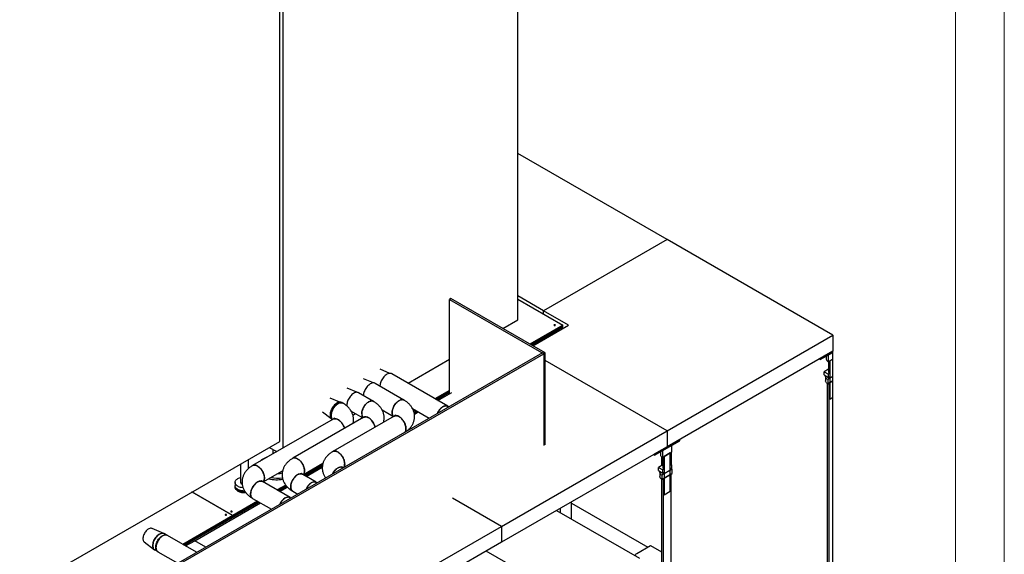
# Model space of a CAD drawing. Header units: millimetres. Extents: x 0 to 841, y 0 to 594.
# Tile 262 of 263: x 740 to 841, y 402 to 456. Entities that reach past the tile are written whole.
import ezdxf

# ---------------------------------------------------------------- set-up
doc = ezdxf.new("R2010")
doc.units = ezdxf.units.MM
doc.layers.add('TRAIT-FORT', color=4, linetype='Continuous', lineweight=25)

msp = doc.modelspace()

# ---------------------------------------------------------------- linework, layer by layer
at = {"color": 7, "linetype": 'Continuous', "lineweight": 18}
for p, q in [((841, 594), (841, 0)), ((836, 589), (836, 5))]:
    msp.add_line(p, q, dxfattribs=at)
at = {"layer": 'TRAIT-FORT', "color": 4, "linetype": 'Continuous', "lineweight": 25}
for p, q in [((791.2, 425.596), (791.2, 497.451)), ((766.806, 413.147), (766.806, 483.369)), ((767.158, 412.465), (767.158, 483.573)), ((806.473, 433.825), (791.2, 442.642)), ((806.473, 433.825), (793.83, 426.526)), ((823.444, 424.028), (806.473, 433.825)), ((784.341, 427.777), (784.2, 427.695)), ((784.2, 418.028), (784.2, 427.695)), ((784.2, 427.695), (793.844, 422.128)), ((793.986, 422.209), (784.341, 427.777)), ((793.83, 426.526), (791.2, 428.045)), ((791.2, 427.718), (795.81, 425.056)), ((796.376, 425.056), (793.83, 426.526)), ((793.83, 426.199), (793.83, 426.526)), ((789.66, 424.707), (791.2, 425.596)), ((795.81, 425.056), (792.432, 423.106)), ((792.474, 423.082), (795.81, 425.007)), ((792.588, 423.017), (795.81, 424.877)), ((792.715, 422.943), (796.376, 425.056)), ((795.81, 425.007), (795.81, 425.056)), ((795.81, 424.877), (795.81, 425.007)), ((794.113, 423.897), (794.113, 423.75)), ((794.834, 424.313), (794.961, 424.24)), ((806.473, 414.231), (823.444, 424.028)), ((823.444, 424.028), (823.444, 422.395)), ((793.703, 422.209), (745.787, 394.548)), ((745.928, 394.466), (793.844, 422.128)), ((779.948, 419.1), (784.2, 421.555)), ((793.844, 422.128), (793.703, 422.209)), ((793.986, 422.209), (793.844, 422.128)), ((793.844, 422.128), (793.844, 412.721)), ((793.844, 422.128), (793.844, 412.721)), ((793.986, 412.803), (793.986, 422.209)), ((806.473, 414.231), (793.986, 421.44)), ((823.444, 422.395), (806.473, 412.598)), ((822.153, 421.519), (822.039, 421.584)), ((822.153, 421.649), (823.444, 422.395)), ((822.153, 421.519), (823.444, 422.264)), ((822.153, 421.649), (822.153, 421.519)), ((822.764, 421.872), (822.764, 421.578)), ((823.444, 422.395), (822.963, 422.117)), ((822.963, 422.117), (822.963, 421.301)), ((822.963, 421.301), (823.444, 421.578)), ((823.444, 421.578), (823.133, 421.399)), ((823.133, 421.399), (823.133, 417.479)), ((823.444, 421.578), (823.444, 422.395)), ((823.444, 422.264), (823.444, 422.395)), ((823.444, 417.659), (823.444, 421.578)), ((778.094, 420.115), (777.094, 420.534)), ((822.998, 420.532), (822.553, 420.275)), ((822.998, 420.532), (823.004, 420.529)), ((823.004, 421.324), (823.004, 420.275)), ((776.397, 419.135), (775.397, 419.554)), ((784.011, 416.736), (778.285, 420.068)), ((822.553, 420.275), (822.998, 420.017)), ((822.553, 419.948), (822.553, 420.275)), ((822.553, 419.948), (822.998, 419.691)), ((822.704, 419.785), (822.704, 419.344)), ((823.444, 419.785), (822.92, 419.483)), ((822.92, 419.483), (822.92, 419.042)), ((823.133, 420.095), (822.998, 420.017)), ((822.998, 419.691), (822.998, 420.017)), ((823.133, 419.768), (822.998, 419.691)), ((823.133, 420.095), (823.133, 419.768)), ((823.444, 419.344), (823.444, 419.785)), ((774.696, 418.169), (773.7, 418.586)), ((779.535, 417.372), (776.588, 419.088)), ((822.864, 419.078), (822.864, 391.693)), ((822.92, 419.042), (823.444, 419.344)), ((823.444, 419.344), (823.034, 419.107)), ((823.034, 419.107), (823.034, 391.296)), ((823.444, 391.532), (823.444, 419.344)), ((772.982, 417.167), (771.986, 417.585)), ((776.416, 417.24), (774.888, 418.122)), ((784.2, 418.354), (782.709, 417.493)), ((782.751, 417.469), (784.2, 418.305)), ((782.864, 417.403), (784.2, 418.175)), ((782.99, 417.329), (784.426, 418.158)), ((823.133, 417.479), (823.444, 417.659)), ((773.284, 417.057), (773.174, 417.121)), ((773.681, 416.848), (773.685, 416.765)), ((777.298, 416.36), (778.453, 415.688)), ((780.397, 416.525), (782.119, 415.522)), ((772.284, 415.424), (764.039, 410.664)), ((775.416, 415.608), (768.142, 411.408)), ((771.178, 416.185), (772.037, 415.532)), ((772.174, 415.389), (772.198, 415.375)), ((778.532, 415.734), (772.255, 412.11)), ((774.123, 416.255), (775.33, 415.558)), ((774.302, 415.841), (774.571, 415.996)), ((780.713, 416.341), (780.526, 416.233)), ((780.538, 416.191), (780.755, 416.316)), ((780.57, 416.079), (780.868, 416.251)), ((780.597, 415.947), (780.994, 416.177)), ((789.503, 404.434), (806.473, 414.231)), ((805.182, 411.852), (807.764, 413.343)), ((806.473, 414.231), (806.473, 412.598)), ((807.764, 413.213), (807.764, 413.343)), ((740.188, 397.78), (766.806, 413.147)), ((765.744, 412.533), (766.51, 412.091)), ((806.473, 412.598), (789.503, 402.801)), ((805.182, 411.722), (807.764, 413.213)), ((806.954, 412.875), (805.992, 412.32)), ((806.954, 412.059), (806.954, 412.875)), ((766.122, 412.315), (766.122, 411.867)), ((805.182, 411.722), (805.069, 411.787)), ((805.182, 411.852), (805.182, 411.722)), ((805.793, 412.075), (805.793, 411.781)), ((805.893, 411.576), (805.893, 410.657)), ((805.992, 412.32), (805.992, 411.504)), ((805.992, 411.504), (806.954, 412.059)), ((806.033, 411.527), (806.033, 410.478)), ((806.784, 411.961), (806.162, 411.602)), ((806.162, 411.602), (806.162, 407.682)), ((806.784, 408.042), (806.784, 411.961)), ((806.883, 412.018), (806.883, 410.755)), ((762.798, 410.833), (762.798, 408.941)), ((763.598, 410.345), (763.598, 411.295)), ((769.228, 409.726), (771.233, 410.884)), ((771.227, 410.865), (769.241, 409.718)), ((769.283, 409.694), (771.215, 410.809)), ((769.396, 409.629), (771.187, 410.662)), ((769.524, 409.555), (771.172, 410.507)), ((773.282, 410.421), (773.238, 410.447)), ((806.033, 410.738), (805.582, 410.478)), ((805.582, 410.478), (806.028, 410.221)), ((805.582, 410.151), (805.582, 410.478)), ((806.919, 410.735), (806.784, 410.812)), ((806.919, 410.735), (806.784, 410.657)), ((806.784, 410.331), (806.784, 410.657)), ((806.919, 410.408), (806.784, 410.331)), ((806.883, 410.388), (806.883, 410.343)), ((806.919, 410.735), (806.919, 410.408)), ((765.125, 408.982), (767.106, 410.126)), ((770.556, 408.959), (769.142, 409.776)), ((805.582, 410.151), (806.028, 409.894)), ((805.733, 409.988), (805.733, 409.547)), ((806.996, 410.29), (805.95, 409.686)), ((805.95, 409.245), (806.996, 409.849)), ((805.95, 409.686), (805.95, 409.245)), ((806.162, 410.298), (806.028, 410.221)), ((806.028, 409.894), (806.028, 410.221)), ((806.162, 409.971), (806.028, 409.894)), ((806.883, 409.784), (806.063, 409.31)), ((806.063, 409.31), (806.063, 381.499)), ((806.162, 410.298), (806.162, 409.971)), ((806.883, 381.972), (806.883, 409.784)), ((806.996, 409.849), (806.996, 410.29)), ((762.233, 408.941), (762.233, 408.614)), ((767.867, 407.399), (765.039, 409.032)), ((767.422, 408.668), (766.545, 408.162)), ((766.587, 408.138), (767.447, 408.634)), ((766.7, 408.072), (767.521, 408.546)), ((766.828, 407.999), (767.61, 408.45)), ((770.617, 408.882), (770.539, 408.929)), ((805.893, 409.282), (805.893, 381.896)), ((762.011, 405.544), (757.824, 407.961)), ((757.824, 407.961), (762.01, 405.544)), ((764.039, 407.3), (765.957, 406.192)), ((767.921, 407.326), (767.85, 407.369)), ((768.142, 408.044), (768.653, 407.748)), ((789.503, 404.434), (784.496, 407.324)), ((806.162, 407.682), (806.784, 408.042)), ((764.587, 406.983), (756.937, 402.566)), ((757.05, 402.501), (764.7, 406.918)), ((758.107, 402.964), (764.828, 406.844)), ((764.545, 407.007), (762.011, 405.544)), ((762.011, 405.496), (764.587, 406.983)), ((796.673, 405.192), (796.673, 406.94)), ((796.673, 406.821), (804.493, 402.306)), ((762.01, 405.544), (756.894, 402.591)), ((756.937, 402.566), (762.01, 405.495)), ((762.01, 405.495), (762.01, 405.544)), ((762.011, 405.496), (762.01, 405.496)), ((762.011, 405.544), (762.011, 405.496)), ((795.159, 406.066), (803.645, 401.167)), ((795.513, 406.271), (795.513, 405.862)), ((772.532, 394.637), (789.503, 404.434)), ((789.503, 404.434), (789.503, 402.801)), ((754.947, 403.712), (753.739, 404.218)), ((755.284, 403.521), (754.984, 403.694)), ((758.307, 401.776), (755.309, 403.506)), ((752.941, 402.836), (753.984, 402.043)), ((757.177, 402.428), (758.107, 402.964)), ((759.237, 402.312), (758.107, 402.964)), ((789.503, 402.801), (772.532, 393.004)), ((803.362, 401.653), (804.776, 402.469)), ((804.776, 402.469), (805.893, 401.825)), ((754.018, 402.02), (754.318, 401.847)), ((754.343, 401.833), (756.375, 400.66)), ((790.21, 400.597), (787.947, 401.903))]:
    msp.add_line(p, q, dxfattribs=at)
at = {"layer": 'TRAIT-FORT', "color": 4, "linetype": 'Continuous', "lineweight": 25, "flags": 128}
for points in [[(794.911, 425.027), (794.934, 425.018), (794.961, 425.015), (794.989, 425.018), (795.012, 425.027), (795.028, 425.041), (795.033, 425.056), (795.028, 425.072), (795.012, 425.086), (794.989, 425.095), (794.961, 425.098), (794.934, 425.095), (794.911, 425.086), (794.895, 425.072), (794.889, 425.056), (794.895, 425.041), (794.911, 425.027)], [(777.785, 420.019), (777.701, 419.965), (777.619, 419.9), (777.539, 419.825), (777.462, 419.742), (777.39, 419.652), (777.323, 419.554), (777.262, 419.453), (777.209, 419.347), (777.164, 419.24), (777.128, 419.132), (777.101, 419.025), (777.083, 418.92), (777.075, 418.82), (777.075, 418.805)], [(778.285, 420.068), (778.246, 420.087), (778.18, 420.108), (778.108, 420.115), (778.031, 420.11), (777.951, 420.092), (777.869, 420.061), (777.785, 420.019)], [(822.92, 419.483), (822.851, 419.529), (822.794, 419.58), (822.75, 419.635), (822.721, 419.694), (822.706, 419.754), (822.706, 419.815), (822.714, 419.855)], [(776.088, 419.039), (776.005, 418.985), (775.922, 418.92), (775.842, 418.846), (775.765, 418.762), (775.693, 418.672), (775.626, 418.575), (775.565, 418.473), (775.512, 418.367), (775.467, 418.26), (775.431, 418.152), (775.404, 418.045), (775.386, 417.941), (775.378, 417.84), (775.378, 417.839)], [(776.588, 419.088), (776.549, 419.108), (776.483, 419.128), (776.411, 419.135), (776.334, 419.13), (776.254, 419.112), (776.172, 419.081), (776.088, 419.039)], [(822.92, 419.042), (822.851, 419.088), (822.794, 419.139), (822.75, 419.194), (822.721, 419.253), (822.706, 419.313), (822.704, 419.344)], [(774.888, 418.122), (774.834, 418.148), (774.766, 418.165), (774.692, 418.169), (774.615, 418.161), (774.534, 418.139), (774.451, 418.106), (774.367, 418.06), (774.284, 418.004), (774.202, 417.936), (774.122, 417.86), (774.047, 417.774), (773.976, 417.682), (773.911, 417.583), (773.852, 417.48), (773.802, 417.374), (773.759, 417.266), (773.725, 417.158), (773.701, 417.051), (773.686, 416.947), (773.681, 416.848)], [(779.035, 417.322), (779.119, 417.365), (779.201, 417.396), (779.281, 417.414), (779.358, 417.419), (779.43, 417.412), (779.496, 417.391), (779.535, 417.372)], [(772.674, 417.071), (772.59, 417.017), (772.508, 416.952), (772.427, 416.878), (772.351, 416.795), (772.279, 416.704), (772.212, 416.607), (772.152, 416.505), (772.099, 416.399), (772.054, 416.291), (772.018, 416.183), (771.992, 416.076), (771.974, 415.972), (771.967, 415.871), (771.969, 415.776), (771.982, 415.687), (772.004, 415.606), (772.035, 415.535), (772.076, 415.474), (772.125, 415.423), (772.174, 415.389)], [(772.211, 415.382), (772.186, 415.41), (772.145, 415.471), (772.114, 415.543), (772.092, 415.623), (772.08, 415.712), (772.077, 415.807), (772.085, 415.908), (772.102, 416.013), (772.129, 416.12), (772.165, 416.228), (772.209, 416.335), (772.262, 416.441), (772.322, 416.543), (772.389, 416.64), (772.461, 416.731), (772.538, 416.814), (772.618, 416.889), (772.7, 416.954), (772.784, 417.008)], [(773.174, 417.121), (773.135, 417.14), (773.069, 417.16), (772.997, 417.168), (772.92, 417.162), (772.84, 417.144), (772.757, 417.114), (772.674, 417.071)], [(772.784, 417.008), (772.868, 417.05), (772.95, 417.081), (773.03, 417.099), (773.107, 417.104), (773.179, 417.096), (773.245, 417.076), (773.284, 417.057)], [(775.209, 415.966), (775.214, 416.066), (775.228, 416.169), (775.253, 416.276), (775.287, 416.384), (775.329, 416.492), (775.38, 416.598), (775.438, 416.701), (775.503, 416.8), (775.574, 416.892), (775.65, 416.978), (775.729, 417.054), (775.811, 417.122), (775.895, 417.178), (775.978, 417.224), (776.061, 417.257), (776.142, 417.279), (776.22, 417.287), (776.293, 417.283), (776.361, 417.266), (776.416, 417.24)], [(778.463, 415.694), (778.432, 415.728), (778.392, 415.789), (778.361, 415.86), (778.339, 415.94), (778.327, 416.029), (778.325, 416.124), (778.333, 416.224), (778.351, 416.329), (778.378, 416.436), (778.414, 416.544), (778.459, 416.651), (778.512, 416.756), (778.573, 416.858), (778.639, 416.955), (778.712, 417.046), (778.789, 417.129), (778.869, 417.204), (778.951, 417.268), (779.035, 417.322)], [(783.51, 416.686), (783.594, 416.729), (783.676, 416.759), (783.756, 416.777), (783.833, 416.783), (783.905, 416.775), (783.971, 416.755), (784.031, 416.722), (784.084, 416.678), (784.097, 416.664)], [(773.444, 414.469), (773.431, 414.514), (773.393, 414.622), (773.346, 414.729), (773.291, 414.834), (773.229, 414.935), (773.161, 415.031), (773.088, 415.12), (773.01, 415.201), (772.93, 415.273), (772.847, 415.335), (772.763, 415.387), (772.679, 415.426), (772.597, 415.454), (772.518, 415.468), (772.442, 415.47), (772.372, 415.46), (772.307, 415.436), (772.284, 415.424)], [(776.587, 414.611), (776.563, 414.697), (776.525, 414.805), (776.478, 414.913), (776.423, 415.017), (776.361, 415.118), (776.293, 415.214), (776.22, 415.303), (776.142, 415.384), (776.061, 415.457), (775.978, 415.519), (775.895, 415.57), (775.811, 415.609), (775.729, 415.637), (775.65, 415.652), (775.574, 415.654), (775.503, 415.643), (775.438, 415.62), (775.416, 415.608)], [(779.628, 414.084), (779.651, 414.116), (779.687, 414.183), (779.714, 414.259), (779.731, 414.343), (779.739, 414.435), (779.736, 414.534), (779.724, 414.636), (779.702, 414.742), (779.67, 414.85), (779.63, 414.958), (779.581, 415.065), (779.524, 415.169), (779.461, 415.269), (779.391, 415.363), (779.317, 415.45), (779.238, 415.529), (779.157, 415.599), (779.074, 415.659), (778.99, 415.707), (778.907, 415.744), (778.825, 415.768), (778.747, 415.779), (778.672, 415.778), (778.603, 415.764), (778.539, 415.738), (778.532, 415.734)], [(768.142, 411.408), (768.164, 411.42), (768.23, 411.444), (768.3, 411.455), (768.376, 411.453), (768.455, 411.438), (768.537, 411.41), (768.621, 411.371), (768.705, 411.32), (768.787, 411.257), (768.868, 411.185), (768.946, 411.104), (769.019, 411.015), (769.087, 410.919), (769.149, 410.818), (769.204, 410.713), (769.251, 410.606), (769.289, 410.498), (769.318, 410.391), (769.338, 410.285), (769.348, 410.183), (769.348, 410.087), (769.338, 409.996), (769.318, 409.914), (769.289, 409.84), (769.251, 409.776), (769.215, 409.733)], [(772.255, 412.11), (772.262, 412.114), (772.326, 412.141), (772.395, 412.155), (772.47, 412.156), (772.548, 412.144), (772.63, 412.12), (772.713, 412.083), (772.797, 412.035), (772.88, 411.975), (772.961, 411.906), (773.04, 411.827), (773.114, 411.739), (773.184, 411.645), (773.247, 411.546), (773.304, 411.442), (773.353, 411.335), (773.393, 411.227), (773.425, 411.119), (773.447, 411.013), (773.459, 410.91), (773.462, 410.812), (773.454, 410.72), (773.437, 410.635), (773.41, 410.559), (773.374, 410.492), (773.35, 410.46)], [(805.793, 411.781), (805.794, 411.767), (805.805, 411.708), (805.831, 411.652), (805.872, 411.598), (805.926, 411.548), (805.992, 411.504)], [(764.039, 410.664), (764.061, 410.676), (764.126, 410.7), (764.197, 410.711), (764.273, 410.708), (764.352, 410.694), (764.434, 410.666), (764.518, 410.627), (764.601, 410.575), (764.684, 410.513), (764.765, 410.441), (764.843, 410.36), (764.916, 410.271), (764.984, 410.175), (765.046, 410.074), (765.101, 409.969), (765.148, 409.862), (765.186, 409.754), (765.215, 409.646), (765.235, 409.541), (765.245, 409.439), (765.245, 409.343), (765.235, 409.252), (765.215, 409.17), (765.186, 409.096), (765.148, 409.032), (765.112, 408.989)], [(806.836, 410.36), (806.917, 410.33), (806.996, 410.29)], [(763.059, 408.389), (763.024, 408.393), (762.911, 408.409), (762.802, 408.432), (762.699, 408.464), (762.603, 408.502), (762.516, 408.547), (762.438, 408.597), (762.372, 408.652), (762.318, 408.712), (762.277, 408.775), (762.249, 408.84), (762.235, 408.907), (762.235, 408.974), (762.249, 409.041), (762.277, 409.106), (762.318, 409.169), (762.372, 409.229), (762.438, 409.284), (762.516, 409.335), (762.603, 409.379), (762.699, 409.418), (762.798, 409.448)], [(768.642, 409.726), (768.558, 409.672), (768.476, 409.607), (768.396, 409.533), (768.319, 409.45), (768.247, 409.359), (768.18, 409.262), (768.12, 409.16), (768.067, 409.054), (768.023, 408.946), (767.987, 408.838), (767.96, 408.731), (767.942, 408.626), (767.935, 408.526), (767.937, 408.431), (767.95, 408.342), (767.972, 408.261), (768.003, 408.19), (768.044, 408.129), (768.093, 408.078), (768.142, 408.044)], [(769.142, 409.776), (769.103, 409.795), (769.037, 409.815), (768.965, 409.822), (768.888, 409.817), (768.808, 409.799), (768.725, 409.769), (768.642, 409.726)], [(805.95, 409.245), (805.881, 409.291), (805.824, 409.342), (805.78, 409.398), (805.75, 409.456), (805.735, 409.516), (805.733, 409.547)], [(805.95, 409.686), (805.881, 409.732), (805.824, 409.783), (805.78, 409.839), (805.75, 409.897), (805.735, 409.957), (805.735, 410.018), (805.743, 410.058)], [(763.226, 408.057), (763.14, 408.058), (763.024, 408.066), (762.911, 408.082), (762.802, 408.106), (762.699, 408.137), (762.603, 408.175), (762.516, 408.22), (762.438, 408.27), (762.372, 408.326), (762.318, 408.385), (762.277, 408.448), (762.249, 408.514), (762.235, 408.58), (762.233, 408.614)], [(762.516, 408.057), (762.438, 408.107), (762.372, 408.162), (762.318, 408.222), (762.277, 408.285), (762.249, 408.35), (762.235, 408.417), (762.235, 408.484), (762.243, 408.532)], [(763.319, 407.924), (763.285, 407.922), (763.169, 407.92), (763.054, 407.926), (762.942, 407.941), (762.833, 407.963), (762.73, 407.994), (762.634, 408.031), (762.548, 408.075), (762.471, 408.125), (762.406, 408.18), (762.354, 408.24), (762.315, 408.303), (762.29, 408.368), (762.279, 408.434), (762.278, 408.445)], [(764.539, 408.982), (764.455, 408.928), (764.373, 408.863), (764.292, 408.789), (764.216, 408.706), (764.144, 408.615), (764.077, 408.518), (764.017, 408.416), (763.964, 408.31), (763.919, 408.202), (763.883, 408.094), (763.857, 407.987), (763.839, 407.882), (763.832, 407.782), (763.834, 407.686), (763.847, 407.598), (763.869, 407.517), (763.9, 407.446), (763.941, 407.385), (763.99, 407.334), (764.039, 407.3)], [(765.039, 409.032), (765, 409.051), (764.934, 409.071), (764.862, 409.078), (764.785, 409.073), (764.705, 409.055), (764.622, 409.025), (764.539, 408.982)], [(770.056, 408.91), (770.14, 408.952), (770.222, 408.983), (770.302, 409.001), (770.379, 409.006), (770.451, 408.999), (770.518, 408.978), (770.578, 408.946), (770.631, 408.901), (770.637, 408.894)], [(767.367, 407.349), (767.451, 407.392), (767.533, 407.422), (767.613, 407.44), (767.69, 407.446), (767.762, 407.438), (767.829, 407.418), (767.889, 407.385), (767.942, 407.34), (767.943, 407.339)], [(761.253, 405.597), (761.276, 405.588), (761.303, 405.585), (761.331, 405.588), (761.354, 405.597), (761.37, 405.61), (761.375, 405.626), (761.37, 405.642), (761.354, 405.656), (761.331, 405.665), (761.303, 405.668), (761.276, 405.665), (761.253, 405.656), (761.237, 405.642), (761.231, 405.626), (761.237, 405.61), (761.253, 405.597)], [(761.818, 405.923), (761.842, 405.914), (761.869, 405.911), (761.897, 405.914), (761.92, 405.923), (761.936, 405.937), (761.941, 405.953), (761.936, 405.969), (761.92, 405.982), (761.897, 405.991), (761.869, 405.994), (761.842, 405.991), (761.818, 405.982), (761.803, 405.969), (761.797, 405.953), (761.803, 405.937), (761.818, 405.923)], [(753.739, 404.218), (753.705, 404.23), (753.642, 404.24), (753.573, 404.237), (753.501, 404.221), (753.426, 404.193), (753.351, 404.152), (753.276, 404.1), (753.202, 404.037), (753.132, 403.965), (753.065, 403.885), (753.004, 403.798), (752.95, 403.706), (752.903, 403.611), (752.865, 403.513), (752.835, 403.416), (752.815, 403.32), (752.805, 403.228), (752.805, 403.141), (752.815, 403.06), (752.835, 402.987), (752.865, 402.924), (752.903, 402.871), (752.941, 402.836)], [(754.018, 402.02), (753.99, 402.039), (753.939, 402.084), (753.896, 402.141), (753.862, 402.209), (753.838, 402.285), (753.823, 402.37), (753.818, 402.463), (753.823, 402.561), (753.838, 402.663), (753.862, 402.768), (753.896, 402.874), (753.939, 402.98), (753.99, 403.085), (754.048, 403.186), (754.113, 403.282), (754.184, 403.372), (754.259, 403.455), (754.338, 403.528), (754.419, 403.592), (754.501, 403.646), (754.583, 403.687), (754.665, 403.717), (754.743, 403.734), (754.819, 403.739), (754.889, 403.73), (754.954, 403.709), (754.984, 403.694)], [(754.501, 403.646), (754.419, 403.592), (754.338, 403.528), (754.259, 403.455), (754.184, 403.372), (754.113, 403.282), (754.048, 403.186), (753.99, 403.085), (753.939, 402.98), (753.896, 402.874), (753.862, 402.768), (753.838, 402.663), (753.823, 402.561), (753.818, 402.463), (753.823, 402.37), (753.838, 402.285), (753.862, 402.209), (753.896, 402.141), (753.939, 402.084), (753.99, 402.039), (754.018, 402.02)], [(754.333, 401.839), (754.289, 401.866), (754.239, 401.911), (754.196, 401.968), (754.162, 402.036), (754.137, 402.112), (754.123, 402.197), (754.118, 402.29), (754.123, 402.388), (754.137, 402.49), (754.162, 402.595), (754.196, 402.701), (754.239, 402.808), (754.289, 402.912), (754.348, 403.013), (754.413, 403.109), (754.483, 403.199), (754.558, 403.282), (754.637, 403.355), (754.718, 403.419), (754.801, 403.473)], [(755.309, 403.506), (755.279, 403.521), (755.214, 403.543), (755.143, 403.551), (755.068, 403.547), (754.989, 403.53), (754.908, 403.5), (754.826, 403.458), (754.744, 403.405), (754.663, 403.341), (754.584, 403.267), (754.509, 403.185), (754.438, 403.095), (754.373, 402.998), (754.315, 402.897), (754.264, 402.793), (754.221, 402.687), (754.187, 402.58), (754.163, 402.475), (754.148, 402.373), (754.143, 402.275)], [(754.984, 403.694), (754.954, 403.709), (754.889, 403.73), (754.819, 403.739), (754.743, 403.734), (754.665, 403.717), (754.583, 403.687), (754.501, 403.646)], [(754.801, 403.473), (754.883, 403.515), (754.964, 403.544), (755.043, 403.561), (755.118, 403.566), (755.189, 403.557), (755.254, 403.536), (755.297, 403.512)], [(754.143, 402.275), (754.148, 402.183), (754.163, 402.098), (754.187, 402.021), (754.221, 401.954), (754.264, 401.897), (754.315, 401.851), (754.343, 401.833)], [(803.321, 401.354), (803.312, 401.361), (803.275, 401.401), (803.252, 401.445), (803.245, 401.49), (803.252, 401.535), (803.275, 401.578), (803.312, 401.618), (803.362, 401.653)]]:
    msp.add_lwpolyline(points, dxfattribs=at)
at = {"layer": 'TRAIT-FORT', "color": 4, "linetype": 'Continuous', "lineweight": 25}
for centre, radius, start, end in [((794.961, 424.95), 0.101, 54.80094, 125.19906), ((823.109, 421.616), 0.347, 186.18746, 245.13268), ((823.224, 420.297), 0.221, 185.6948, 245.62534), ((784.331, 415.399), 1.526, 122.50772, 157.40866), ((775.762, 415.928), 0.554, 176.08255, 221.05355), ((766.06, 409.767), 1.848, 105.42096, 134.57366), ((806.246, 410.494), 0.213, 184.43562, 246.88452), ((766.523, 412.566), 3.352, 255.83906, 280.28679), ((766.522, 412.78), 3.402, 259.59251, 279.52887), ((766.534, 411.765), 1.925, 272.39297, 286.21247), ((763.03, 408.978), 0.235, 189.26153, 254.56451), ((770.871, 407.631), 1.516, 122.50641, 157.03153), ((763.188, 409.345), 1.453, 242.42842, 275.83152), ((768.181, 406.072), 1.514, 122.49605, 156.61102), ((761.303, 405.519), 0.101, 54.80093, 125.19907), ((761.869, 405.846), 0.101, 54.80092, 125.19908)]:
    msp.add_arc(centre, radius, start, end, dxfattribs=at)
for points, knots in [([(779.533, 417.369), (779.524, 417.376), (779.488, 417.4), (779.412, 417.418), (779.306, 417.421), (779.192, 417.397), (779.073, 417.347), (778.954, 417.274), (778.836, 417.179), (778.725, 417.065), (778.621, 416.935), (778.53, 416.793), (778.452, 416.642), (778.392, 416.489), (778.349, 416.335), (778.328, 416.205), (778.326, 416.129), (778.325, 416.1)], [0, 0, 0, 0, 0.0242373, 0.0968029, 0.1673235, 0.2398891, 0.3104096, 0.3829752, 0.4534957, 0.5260613, 0.5965818, 0.6691474, 0.7396679, 0.8122335, 0.882754, 0.9553196, 1, 1, 1, 1]), ([(779.822, 414.196), (779.849, 414.217), (779.918, 414.27), (780.021, 414.363), (780.129, 414.473), (780.227, 414.589), (780.315, 414.71), (780.393, 414.836), (780.46, 414.967), (780.515, 415.101), (780.559, 415.239), (780.592, 415.38), (780.612, 415.523), (780.62, 415.668), (780.615, 415.813), (780.597, 415.959), (780.567, 416.104), (780.523, 416.249), (780.466, 416.391), (780.396, 416.532), (780.311, 416.669), (780.216, 416.799), (780.112, 416.919), (780.002, 417.03), (779.881, 417.136), (779.75, 417.235), (779.635, 417.313), (779.56, 417.356), (779.534, 417.371)], [0, 0, 0, 0, 0.02649623, 0.06678389, 0.10676123, 0.14634199, 0.18548429, 0.22419094, 0.26250292, 0.30048988, 0.33824109, 0.3758586, 0.41345309, 0.45114218, 0.4890505, 0.52729327, 0.56598675, 0.60528236, 0.64534386, 0.68634712, 0.72847698, 0.77191936, 0.81179044, 0.85241128, 0.89370857, 0.93555676, 0.97778928, 1, 1, 1, 1]), ([(773.282, 417.055), (773.273, 417.061), (773.237, 417.085), (773.161, 417.103), (773.055, 417.106), (772.941, 417.082), (772.822, 417.032), (772.703, 416.959), (772.585, 416.864), (772.474, 416.75), (772.37, 416.619), (772.28, 416.478), (772.202, 416.327), (772.142, 416.173), (772.1, 416.019), (772.08, 415.888), (772.078, 415.812), (772.077, 415.783)], [0, 0, 0, 0, 0.0233192, 0.0959531, 0.1665399, 0.2391738, 0.3097607, 0.3823946, 0.4529814, 0.5256153, 0.5962022, 0.6688361, 0.7394229, 0.8120568, 0.8826437, 0.9552776, 1, 1, 1, 1]), ([(774.32, 414.975), (774.328, 415.008), (774.347, 415.088), (774.364, 415.218), (774.372, 415.362), (774.366, 415.507), (774.349, 415.653), (774.318, 415.798), (774.273, 415.942), (774.216, 416.084), (774.145, 416.224), (774.06, 416.361), (773.964, 416.489), (773.86, 416.609), (773.749, 416.719), (773.628, 416.824), (773.497, 416.923), (773.382, 417), (773.308, 417.042), (773.283, 417.056)], [0, 0, 0, 0, 0.0413121, 0.099095, 0.1570212, 0.2152837, 0.274061, 0.3335328, 0.3939337, 0.4555178, 0.5185586, 0.5833442, 0.6501651, 0.7115098, 0.7740241, 0.8375943, 0.9020237, 0.9670509, 1, 1, 1, 1]), ([(776.414, 417.238), (776.405, 417.244), (776.369, 417.269), (776.293, 417.286), (776.186, 417.289), (776.073, 417.265), (775.954, 417.216), (775.835, 417.143), (775.717, 417.047), (775.605, 416.933), (775.502, 416.803), (775.411, 416.661), (775.334, 416.51), (775.274, 416.357), (775.232, 416.202), (775.211, 416.072), (775.209, 415.995), (775.209, 415.966)], [0, 0, 0, 0, 0.0233192, 0.09595308, 0.16653994, 0.23917383, 0.30976069, 0.38239458, 0.45298144, 0.52561532, 0.59620218, 0.66883607, 0.73942293, 0.81205682, 0.88264368, 0.95527756, 1, 1, 1, 1]), ([(777.438, 415.102), (777.439, 415.107), (777.456, 415.158), (777.476, 415.258), (777.496, 415.401), (777.503, 415.545), (777.498, 415.691), (777.48, 415.836), (777.449, 415.981), (777.405, 416.125), (777.348, 416.267), (777.277, 416.407), (777.192, 416.544), (777.096, 416.673), (776.992, 416.792), (776.881, 416.903), (776.76, 417.008), (776.629, 417.106), (776.513, 417.184), (776.44, 417.225), (776.415, 417.24)], [0, 0, 0, 0, 0.0067493, 0.063248, 0.1197087, 0.1763096, 0.233239, 0.2906713, 0.3487823, 0.4078012, 0.4679762, 0.5295745, 0.5928777, 0.6581698, 0.7181108, 0.7791947, 0.8413103, 0.9042655, 0.9678048, 1, 1, 1, 1]), ([(784.009, 416.733), (784, 416.739), (783.964, 416.764), (783.887, 416.782), (783.781, 416.785), (783.667, 416.76), (783.548, 416.711), (783.429, 416.638), (783.311, 416.542), (783.2, 416.429), (783.096, 416.298), (783.006, 416.157), (782.948, 416.05), (782.926, 415.993), (782.923, 415.986)], [0, 0, 0, 0, 0.0322565, 0.1291074, 0.2232288, 0.3200797, 0.4142011, 0.511052, 0.6051734, 0.7020243, 0.7961457, 0.8929966, 0.987118, 1, 1, 1, 1]), ([(784.112, 416.673), (784.103, 416.678), (784.071, 416.701), (784.036, 416.72), (784.01, 416.735)], [0, 0, 0, 0, 0.2622485, 1, 1, 1, 1]), ([(772.077, 415.783), (772.079, 415.739), (772.082, 415.649), (772.114, 415.534), (772.156, 415.443), (772.196, 415.401), (772.213, 415.384)], [0, 0, 0, 0, 0.2649217, 0.5375261, 0.8024478, 1, 1, 1, 1]), ([(772.405, 415.515), (772.404, 415.515), (772.404, 415.514), (772.394, 415.504), (772.377, 415.488), (772.349, 415.466), (772.318, 415.444), (772.293, 415.43), (772.283, 415.424)], [0, 0, 0, 0, 0.1565727, 0.3427163, 0.5256676, 0.7076219, 0.8896125, 1, 1, 1, 1]), ([(772.285, 415.421), (772.294, 415.428), (772.331, 415.452), (772.408, 415.47), (772.514, 415.473), (772.628, 415.449), (772.746, 415.399), (772.866, 415.326), (772.983, 415.23), (773.095, 415.116), (773.198, 414.986), (773.289, 414.844), (773.365, 414.693), (773.417, 414.566), (773.436, 414.492), (773.442, 414.468)], [0, 0, 0, 0, 0.0297175, 0.114361, 0.1990044, 0.2836479, 0.3682913, 0.4529348, 0.5375782, 0.6222217, 0.7068651, 0.7915086, 0.876152, 0.9607955, 1, 1, 1, 1]), ([(775.209, 415.966), (775.21, 415.922), (775.214, 415.832), (775.245, 415.717), (775.288, 415.626), (775.328, 415.584), (775.345, 415.567)], [0, 0, 0, 0, 0.2649217, 0.5375261, 0.8024478, 1, 1, 1, 1]), ([(775.536, 415.699), (775.536, 415.698), (775.536, 415.698), (775.526, 415.687), (775.508, 415.671), (775.481, 415.649), (775.45, 415.628), (775.424, 415.613), (775.415, 415.608)], [0, 0, 0, 0, 0.15657266, 0.34271629, 0.52566758, 0.70762193, 0.88961252, 1, 1, 1, 1]), ([(775.417, 415.604), (775.426, 415.611), (775.462, 415.636), (775.54, 415.654), (775.645, 415.656), (775.76, 415.632), (775.878, 415.582), (775.998, 415.509), (776.115, 415.414), (776.227, 415.299), (776.33, 415.169), (776.421, 415.027), (776.497, 414.877), (776.554, 414.736), (776.576, 414.647), (776.585, 414.61)], [0, 0, 0, 0, 0.029048, 0.11178453, 0.19452105, 0.27725757, 0.35999409, 0.44273062, 0.52546714, 0.60820366, 0.69094018, 0.77367671, 0.85641323, 0.93914975, 1, 1, 1, 1]), ([(778.325, 416.1), (778.325, 416.098), (778.325, 416.052), (778.331, 415.963), (778.361, 415.848), (778.405, 415.756), (778.447, 415.714), (778.465, 415.695)], [0, 0, 0, 0, 0.0069423, 0.2660572, 0.5326865, 0.7918015, 1, 1, 1, 1]), ([(778.652, 415.825), (778.652, 415.824), (778.651, 415.823), (778.64, 415.811), (778.621, 415.794), (778.592, 415.772), (778.562, 415.751), (778.538, 415.738), (778.531, 415.734)], [0, 0, 0, 0, 0.18385166, 0.36976285, 0.55267224, 0.73471217, 0.91683359, 1, 1, 1, 1]), ([(778.533, 415.73), (778.543, 415.737), (778.58, 415.762), (778.658, 415.78), (778.765, 415.782), (778.879, 415.757), (778.998, 415.707), (779.117, 415.633), (779.234, 415.537), (779.346, 415.422), (779.448, 415.292), (779.539, 415.149), (779.615, 414.999), (779.675, 414.844), (779.716, 414.691), (779.737, 414.56), (779.738, 414.485), (779.739, 414.456)], [0, 0, 0, 0, 0.0269832, 0.0983996, 0.169816, 0.2412324, 0.3126489, 0.3840653, 0.4554817, 0.5268981, 0.5983145, 0.6697309, 0.7411473, 0.8125637, 0.8839801, 0.9553965, 1, 1, 1, 1]), ([(779.739, 414.456), (779.737, 414.411), (779.733, 414.322), (779.7, 414.207), (779.662, 414.125), (779.629, 414.09), (779.619, 414.079)], [0, 0, 0, 0, 0.2900153, 0.5800306, 0.870046, 1, 1, 1, 1]), ([(768.142, 411.408), (768.101, 411.384), (768.014, 411.333), (767.888, 411.245), (767.764, 411.148), (767.648, 411.043), (767.541, 410.933), (767.443, 410.817), (767.355, 410.695), (767.278, 410.569), (767.212, 410.439), (767.156, 410.304), (767.113, 410.166), (767.081, 410.026), (767.061, 409.883), (767.054, 409.739), (767.059, 409.593), (767.077, 409.448), (767.108, 409.303), (767.152, 409.159), (767.21, 409.017), (767.281, 408.877), (767.366, 408.74), (767.461, 408.611), (767.566, 408.492), (767.677, 408.381), (767.798, 408.276), (767.929, 408.178), (768.044, 408.1), (768.118, 408.059), (768.143, 408.044)], [0, 0, 0, 0, 0.03272859, 0.0699585, 0.10714237, 0.14414912, 0.18086523, 0.21721013, 0.25314491, 0.28867252, 0.32383152, 0.35868701, 0.3933221, 0.4278315, 0.46231772, 0.4968895, 0.53166196, 0.56674165, 0.60223583, 0.63828454, 0.67503943, 0.71266368, 0.75132926, 0.79120963, 0.82782161, 0.86513165, 0.90307184, 0.94152486, 0.98033467, 1, 1, 1, 1]), ([(769.349, 410.134), (769.347, 410.181), (769.343, 410.275), (769.312, 410.426), (769.264, 410.581), (769.197, 410.733), (769.115, 410.882), (769.019, 411.019), (768.912, 411.145), (768.799, 411.252), (768.68, 411.34), (768.561, 411.404), (768.443, 411.445), (768.332, 411.459), (768.229, 411.45), (768.171, 411.422), (768.142, 411.408)], [0, 0, 0, 0, 0.07057859, 0.14320396, 0.21378255, 0.28640792, 0.35698651, 0.42961188, 0.50019047, 0.57281584, 0.64339443, 0.7160198, 0.78659839, 0.85922376, 0.92980235, 1, 1, 1, 1]), ([(772.255, 412.11), (772.214, 412.086), (772.127, 412.034), (772.002, 411.947), (771.877, 411.849), (771.761, 411.745), (771.654, 411.635), (771.556, 411.518), (771.468, 411.397), (771.391, 411.271), (771.325, 411.14), (771.269, 411.006), (771.226, 410.868), (771.194, 410.727), (771.174, 410.585), (771.167, 410.44), (771.172, 410.295), (771.19, 410.149), (771.221, 410.004), (771.265, 409.861), (771.323, 409.718), (771.394, 409.579), (771.458, 409.472), (771.502, 409.414), (771.513, 409.399)], [0, 0, 0, 0, 0.0427997, 0.0914858, 0.1401116, 0.1885059, 0.2365201, 0.2840489, 0.3310413, 0.3775013, 0.4234792, 0.4690602, 0.514353, 0.5594815, 0.6045796, 0.6497897, 0.6952621, 0.7411363, 0.7875526, 0.834694, 0.8827589, 0.9319607, 0.9825242, 1, 1, 1, 1]), ([(773.462, 410.836), (773.46, 410.882), (773.456, 410.976), (773.425, 411.127), (773.377, 411.282), (773.31, 411.435), (773.228, 411.583), (773.132, 411.721), (773.025, 411.846), (772.912, 411.953), (772.793, 412.041), (772.674, 412.106), (772.556, 412.147), (772.445, 412.161), (772.342, 412.151), (772.284, 412.123), (772.255, 412.11)], [0, 0, 0, 0, 0.0705786, 0.143204, 0.2137825, 0.2864079, 0.3569865, 0.4296119, 0.5001905, 0.5728158, 0.6433944, 0.7160198, 0.7865984, 0.8592238, 0.9298023, 1, 1, 1, 1]), ([(764.039, 410.664), (763.998, 410.64), (763.911, 410.588), (763.785, 410.501), (763.661, 410.404), (763.545, 410.299), (763.438, 410.189), (763.34, 410.073), (763.252, 409.951), (763.175, 409.825), (763.108, 409.695), (763.053, 409.56), (763.01, 409.422), (762.978, 409.282), (762.958, 409.139), (762.951, 408.995), (762.956, 408.849), (762.974, 408.704), (763.005, 408.559), (763.049, 408.415), (763.107, 408.273), (763.178, 408.133), (763.263, 407.996), (763.358, 407.867), (763.463, 407.748), (763.574, 407.637), (763.695, 407.532), (763.826, 407.434), (763.941, 407.356), (764.015, 407.315), (764.04, 407.3)], [0, 0, 0, 0, 0.0327286, 0.0699585, 0.1071424, 0.1441491, 0.1808652, 0.2172101, 0.2531449, 0.2886725, 0.3238315, 0.358687, 0.3933221, 0.4278315, 0.4623177, 0.4968895, 0.531662, 0.5667417, 0.6022358, 0.6382845, 0.6750394, 0.7126637, 0.7513293, 0.7912096, 0.8278216, 0.8651317, 0.9030718, 0.9415249, 0.9803347, 1, 1, 1, 1]), ([(765.246, 409.39), (765.244, 409.437), (765.24, 409.531), (765.209, 409.682), (765.16, 409.837), (765.094, 409.989), (765.012, 410.138), (764.916, 410.275), (764.809, 410.401), (764.696, 410.508), (764.577, 410.596), (764.458, 410.66), (764.34, 410.701), (764.229, 410.715), (764.126, 410.706), (764.068, 410.678), (764.039, 410.664)], [0, 0, 0, 0, 0.0705786, 0.143204, 0.2137825, 0.2864079, 0.3569865, 0.4296119, 0.5001905, 0.5728158, 0.6433944, 0.7160198, 0.7865984, 0.8592238, 0.9298023, 1, 1, 1, 1]), ([(772.2, 409.796), (772.201, 409.798), (772.224, 409.851), (772.284, 409.951), (772.378, 410.09), (772.485, 410.214), (772.599, 410.322), (772.717, 410.409), (772.837, 410.474), (772.954, 410.514), (773.066, 410.529), (773.168, 410.516), (773.251, 410.486), (773.291, 410.45), (773.307, 410.435)], [0, 0, 0, 0, 0.0041019, 0.0975705, 0.1910391, 0.2845077, 0.3779762, 0.4714448, 0.5649134, 0.658382, 0.7518506, 0.8453191, 0.9387877, 1, 1, 1, 1]), ([(773.236, 410.445), (773.228, 410.451), (773.193, 410.475), (773.119, 410.492), (773.016, 410.495), (772.895, 410.469), (772.767, 410.412), (772.64, 410.326), (772.529, 410.229), (772.422, 410.113), (772.328, 409.984), (772.263, 409.882), (772.237, 409.824), (772.232, 409.815)], [0, 0, 0, 0, 0.0335553, 0.136666, 0.2368708, 0.3399815, 0.4732463, 0.573451, 0.6765618, 0.7767666, 0.8798773, 0.9800821, 1, 1, 1, 1]), ([(773.255, 410.477), (773.244, 410.484), (773.219, 410.499), (773.188, 410.52), (773.162, 410.54), (773.145, 410.556), (773.135, 410.567), (773.134, 410.568), (773.134, 410.569)], [0, 0, 0, 0, 0.1282272, 0.3007268, 0.4735671, 0.6479176, 0.8251519, 1, 1, 1, 1]), ([(773.345, 410.457), (773.362, 410.479), (773.4, 410.527), (773.438, 410.627), (773.459, 410.734), (773.461, 410.808), (773.462, 410.836)], [0, 0, 0, 0, 0.2366319, 0.5233343, 0.8183511, 1, 1, 1, 1]), ([(765.111, 408.99), (765.113, 408.991), (765.141, 409.013), (765.179, 409.077), (765.223, 409.181), (765.243, 409.288), (765.245, 409.362), (765.246, 409.39)], [0, 0, 0, 0, 0.0201048, 0.2932432, 0.5586838, 0.8318221, 1, 1, 1, 1]), ([(767.935, 408.501), (767.937, 408.548), (767.94, 408.642), (767.971, 408.793), (768.02, 408.948), (768.086, 409.1), (768.169, 409.249), (768.264, 409.387), (768.371, 409.512), (768.485, 409.619), (768.604, 409.707), (768.723, 409.771), (768.841, 409.812), (768.952, 409.826), (769.055, 409.817), (769.113, 409.789), (769.142, 409.775)], [0, 0, 0, 0, 0.0705411, 0.1431279, 0.213669, 0.2862558, 0.3567969, 0.4293838, 0.4999249, 0.5725117, 0.6430528, 0.7156396, 0.7861807, 0.8587675, 0.9293086, 1, 1, 1, 1]), ([(769.142, 409.776), (769.131, 409.782), (769.106, 409.797), (769.075, 409.818), (769.049, 409.839), (769.032, 409.855), (769.022, 409.865), (769.021, 409.867), (769.021, 409.867)], [0, 0, 0, 0, 0.1282268, 0.3007265, 0.4735669, 0.6479175, 0.8251518, 1, 1, 1, 1]), ([(769.214, 409.734), (769.216, 409.735), (769.244, 409.757), (769.282, 409.821), (769.326, 409.925), (769.346, 410.032), (769.348, 410.106), (769.349, 410.134)], [0, 0, 0, 0, 0.0201048, 0.2932432, 0.5586838, 0.8318221, 1, 1, 1, 1]), ([(763.832, 407.757), (763.834, 407.804), (763.838, 407.899), (763.868, 408.05), (763.917, 408.204), (763.984, 408.358), (764.066, 408.506), (764.162, 408.644), (764.269, 408.768), (764.383, 408.876), (764.501, 408.963), (764.621, 409.028), (764.738, 409.068), (764.85, 409.083), (764.952, 409.072), (765.01, 409.045), (765.039, 409.031)], [0, 0, 0, 0, 0.071564, 0.143128, 0.2146919, 0.2862559, 0.3578199, 0.4293839, 0.5009479, 0.5725118, 0.6440758, 0.7156398, 0.7872038, 0.8587678, 0.9303317, 1, 1, 1, 1]), ([(765.039, 409.032), (765.028, 409.038), (765.003, 409.053), (764.972, 409.074), (764.946, 409.095), (764.929, 409.111), (764.919, 409.121), (764.918, 409.123), (764.918, 409.123)], [0, 0, 0, 0, 0.1282272, 0.3007268, 0.4735671, 0.6479176, 0.8251519, 1, 1, 1, 1]), ([(768.142, 408.044), (768.141, 408.044), (768.11, 408.057), (768.061, 408.104), (768, 408.186), (767.958, 408.292), (767.937, 408.399), (767.935, 408.473), (767.935, 408.501)], [0, 0, 0, 0, 0.0078354, 0.2193131, 0.4369236, 0.6484014, 0.8660119, 1, 1, 1, 1]), ([(770.538, 408.927), (770.529, 408.933), (770.494, 408.957), (770.42, 408.974), (770.318, 408.977), (770.196, 408.951), (770.068, 408.894), (769.941, 408.808), (769.83, 408.711), (769.724, 408.595), (769.629, 408.466), (769.555, 408.346), (769.52, 408.27), (769.507, 408.242)], [0, 0, 0, 0, 0.0323178, 0.1316259, 0.2281353, 0.3274434, 0.4557935, 0.5523028, 0.651611, 0.7481203, 0.8474284, 0.9439378, 1, 1, 1, 1]), ([(764.039, 407.3), (764.038, 407.3), (764.007, 407.313), (763.958, 407.361), (763.896, 407.443), (763.855, 407.549), (763.834, 407.656), (763.832, 407.729), (763.832, 407.757)], [0, 0, 0, 0, 0.0078351, 0.2223779, 0.4369206, 0.6514634, 0.8660062, 1, 1, 1, 1]), ([(767.849, 407.367), (767.84, 407.373), (767.805, 407.397), (767.731, 407.414), (767.629, 407.417), (767.507, 407.391), (767.38, 407.334), (767.252, 407.248), (767.141, 407.15), (767.035, 407.035), (766.94, 406.905), (766.868, 406.789), (766.835, 406.717), (766.824, 406.692)], [0, 0, 0, 0, 0.0325632, 0.1326252, 0.2298673, 0.3299294, 0.4592539, 0.556496, 0.6565581, 0.7538001, 0.8538622, 0.9511043, 1, 1, 1, 1])]:
    msp.add_open_spline(points, degree=3, knots=knots, dxfattribs=at)

doc.saveas('drawing.dxf')
